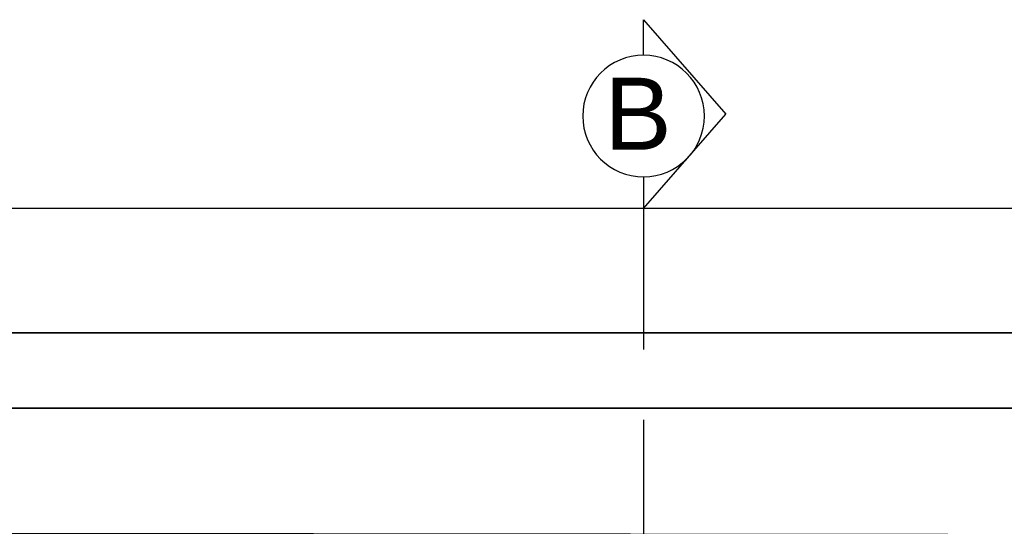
# Model space of a CAD drawing. Header units: millimetres. Extents: x -115474967 to 444143, y -74377 to 241828222.
# Tile 293 of 590: x -183283 to -182235, y 272206 to 272746. Entities that reach past the tile are written whole.
import ezdxf

# ---------------------------------------------------------------- set-up
doc = ezdxf.new("R2010")
doc.units = ezdxf.units.MM
doc.header["$MEASUREMENT"] = 0
doc.linetypes.add('2DASHED', pattern=[0.75, 0.5, -0.25])
for name, color, linetype in [('00-2 Windows', 1, 'Continuous'), ('CEIL-PLAN', 7, 'Continuous'), ('DIMS-50', 9, 'Continuous'), ('TEXT-REFN', 5, 'Continuous')]:
    doc.layers.add(name, color=color, linetype=linetype)
doc.styles.add('TEXT-20', font='arial.ttf', dxfattribs={"height": 40})

# ---------------------------------------------------------------- blocks, each defined once
blk = doc.blocks.new('A$C69671385')
at = {"layer": 'DIMS-50', "color": 3}
for p, q in [((0, 168.7), (262.1, 397.3)), ((524.2, 168.7), (262.1, 397.3)), ((88.2, 168.7), (0, 168.7)), ((425.6, 168.7), (524.2, 168.7))]:
    blk.add_line(p, q, dxfattribs=at)
at = {"layer": 'TEXT-REFN'}
blk.add_circle((256.9, 168.7), 168.7, dxfattribs=at)

msp = doc.modelspace()

# ---------------------------------------------------------------- linework, layer by layer
at = {"layer": '00-2 Windows'}
for points in [[(-183984.2522, 272199.55544), (-181619.25436, 272196.87394), (-181619.18898, 272544.55544), (-183984.20435, 272544.55544)], [(-183904.22273, 272412.04434), (-181699.20736, 272412.06653), (-181699.20736, 272412.06653), (-183904.22273, 272412.04434)], [(-181699.21845, 272332.06653), (-183904.23382, 272332.04434), (-183904.23382, 272332.04434), (-181699.21845, 272332.06653)]]:
    msp.add_lwpolyline(points, close=True, dxfattribs=at)
at = {"layer": 'CEIL-PLAN', "color": 6, "linetype": '2DASHED', "ltscale": 300}
msp.add_lwpolyline([(-182618.8735, 272544.55544), (-182618.87771, 268235.46491)], dxfattribs=at)

# ---------------------------------------------------------------- block references
at = {"layer": 'DIMS-50', "color": 3, "xscale": -0.3839999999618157, "yscale": 0.3839999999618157, "zscale": 0.3839999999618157, "rotation": 269.9999999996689}
msp.add_blockref('A$C69671385', (-182683.65479, 272544.55535), dxfattribs=at)

# ---------------------------------------------------------------- texts
at = {"layer": 'TEXT-REFN', "color": 2, "linetype": 'Continuous', "style": 'TEXT-20'}
msp.add_text('B', height=76.8, dxfattribs=at).set_placement((-182660.57637, 272607.26329))

doc.saveas('drawing.dxf')
